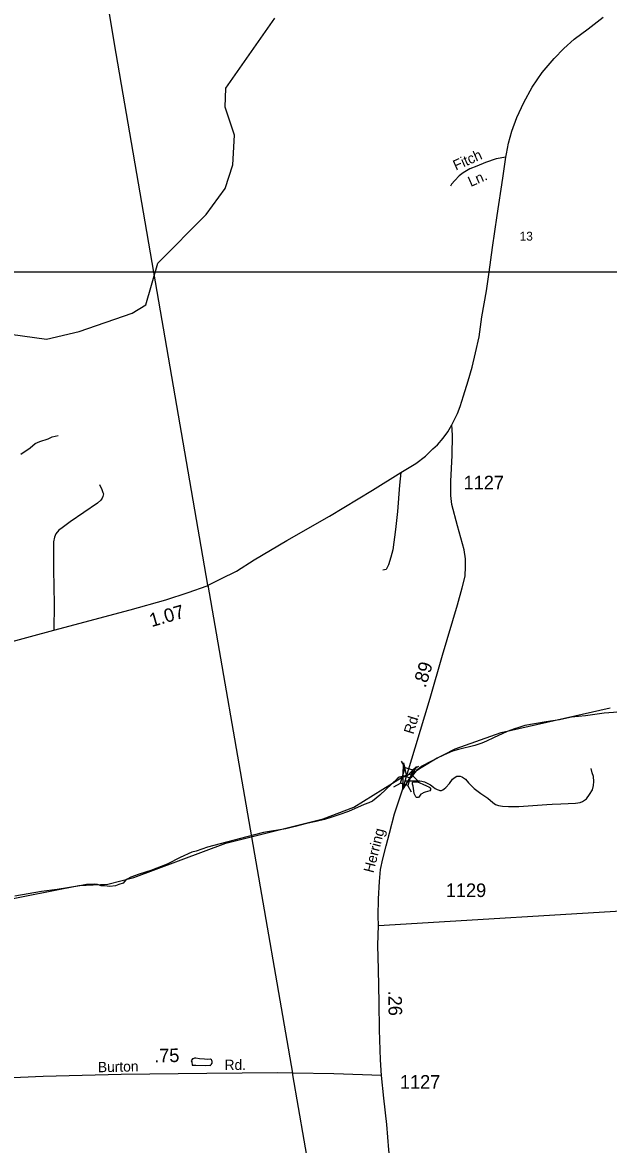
# Model space of a CAD drawing. Extents: x 2206922 to 2357709, y 510027 to 673830.
# Drawn here: x 2269665 to 2275067, y 559014 to 569360 of the extents above; entities that cross this region are included whole.
import ezdxf

# ---------------------------------------------------------------- set-up
doc = ezdxf.new("R2010")
doc.units = 0
for name, color, linetype in [('Exist Hydrographic Creek Single Shore', 7, 'Continuous'), ('Exist Hydrographic Misc Water Feature', 7, 'Continuous'), ('Exist Road Non-System Type 51', 7, 'Continuous'), ('Exist Road Non-System Type 51 Label', 7, 'Continuous'), ('Exist Road Primary US Attributed', 7, 'Continuous'), ('Exist Road Primary US Label', 7, 'Continuous'), ('Exist Road Primary US Mileage Tenths English Label', 7, 'Continuous'), ('Exist Road Secondary Mileage Hundredths English Label', 7, 'Continuous'), ('Exist Road Secondary Structure Standard Bridge Attributed CELL', 7, 'Continuous'), ('Exist Road Secondary Structure Standard Bridge CELL', 7, 'Continuous'), ('Exist Road Secondary Type 41 Attributed', 7, 'Continuous'), ('Exist Road Secondary Type 51 Attributed', 7, 'Continuous'), ('Exist Road Secondary Type 51 Label', 7, 'Continuous'), ('Exist Road Secondary Type 51 Number Label', 7, 'Continuous'), ('Exist Utilities Electrical Transmission Line', 7, 'Continuous'), ('Map Preparation Inset Cut Line', 7, 'Continuous')]:
    doc.layers.add(name, color=color, linetype=linetype)

msp = doc.modelspace()

# ---------------------------------------------------------------- linework, layer by layer
at = {"layer": 'Exist Hydrographic Creek Single Shore'}
for points in [[(2266229, 565822), (2266470, 565840), (2266885, 566022), (2267118, 566024), (2267960, 565889), (2268243, 565899), (2268501, 565953), (2268733, 566080), (2269171, 566415), (2269379, 566503), (2269529, 566513), (2269554, 566486), (2269887, 566440), (2270187, 566509), (2270676, 566680), (2270801, 566756), (2270914, 567141), (2271359, 567588), (2271532, 567830), (2271605, 568048), (2271619, 568320), (2271533, 568578), (2271540, 568755), (2271992, 569398)], [(2269436, 561254), (2270185, 561403), (2270451, 561414), (2270692, 561475), (2271539, 561792), (2272436, 562017), (2272718, 562126), (2273164, 562401), (2273176, 562407), (2273205, 562408), (2273232, 562396), (2273240, 562396), (2273253, 562405), (2273305, 562473), (2273344, 562503), (2273654, 562661), (2274078, 562813), (2275083, 563039)]]:
    msp.add_lwpolyline(points, dxfattribs=at)
at = {"layer": 'Exist Hydrographic Misc Water Feature'}
for points in [[(2275143, 563000), (2275113, 562998), (2275027, 562991), (2274855, 562967), (2274726, 562954), (2274614, 562931), (2274492, 562910), (2274295, 562876), (2274241, 562859), (2274201, 562847), (2274131, 562822), (2274006, 562763), (2273943, 562733), (2273898, 562716), (2273835, 562693), (2273685, 562656), (2273627, 562640), (2273544, 562603), (2273486, 562577), (2273339, 562487), (2273257, 562433), (2273243, 562428)], [(2273243, 562428), (2273180, 562410), (2273138, 562400), (2273118, 562385), (2273070, 562341), (2272959, 562234), (2272890, 562181), (2272856, 562163), (2272815, 562149), (2272669, 562085), (2272582, 562054), (2272506, 562028), (2272450, 562011), (2272372, 561992), (2272284, 561973), (2272179, 561945), (2272093, 561924), (2271887, 561890), (2271733, 561852), (2271371, 561755), (2271267, 561720), (2271225, 561710), (2271118, 561659), (2270998, 561598), (2270847, 561540), (2270741, 561507), (2270664, 561478), (2270636, 561464), (2270620, 561458), (2270594, 561424), (2270552, 561410), (2270521, 561399), (2270471, 561393), (2270421, 561398), (2270389, 561398), (2270357, 561410), (2270327, 561413), (2270256, 561411), (2270193, 561398), (2269985, 561364), (2269840, 561347), (2269594, 561305)], [(2273320, 562353), (2273292, 562385), (2273274, 562401), (2273259, 562416), (2273248, 562424), (2273243, 562428)], [(2273320, 562353), (2273332, 562347), (2273350, 562339), (2273394, 562318), (2273409, 562312), (2273418, 562306), (2273425, 562300), (2273427, 562296), (2273427, 562290), (2273425, 562284), (2273419, 562276), (2273399, 562268), (2273375, 562262), (2273359, 562257), (2273351, 562251), (2273337, 562243), (2273319, 562217), (2273311, 562213), (2273305, 562213), (2273297, 562215), (2273289, 562221), (2273283, 562233), (2273275, 562251), (2273269, 562297), (2273265, 562317), (2273260, 562336), (2273260, 562353), (2273264, 562359), (2273274, 562359), (2273290, 562359), (2273300, 562357), (2273320, 562353)], [(2271343, 559802), (2271297, 559805), (2271263, 559809), (2271249, 559809), (2271243, 559807), (2271239, 559805), (2271231, 559803), (2271225, 559795), (2271221, 559785), (2271225, 559777), (2271226, 559769), (2271228, 559753), (2271230, 559745), (2271262, 559745), (2271354, 559744), (2271392, 559745), (2271398, 559744), (2271400, 559748), (2271404, 559752), (2271412, 559763), (2271413, 559779), (2271411, 559789), (2271407, 559796), (2271399, 559800), (2271367, 559798), (2271343, 559802)]]:
    msp.add_lwpolyline(points, dxfattribs=at)
at = {"layer": 'Exist Road Non-System Type 51'}
for points in [[(2274120, 568119), (2274032, 568101), (2273934, 568069), (2273853, 568035), (2273788, 568011), (2273727, 567974), (2273690, 567945), (2273650, 567901), (2273620, 567869), (2273609, 567849)], [(2269649, 565380), (2269736, 565436), (2269781, 565476), (2269826, 565497), (2269901, 565521), (2269939, 565539), (2269993, 565551)], [(2273151, 565210), (2273139, 565093), (2273120, 564849), (2273104, 564685), (2273077, 564498), (2273059, 564429), (2273037, 564359), (2273017, 564316), (2272987, 564309)], [(2270376, 565100), (2270397, 565052), (2270407, 565026), (2270413, 565012), (2270409, 565000), (2270407, 564990), (2270399, 564974), (2270386, 564954), (2270356, 564928), (2270104, 564754), (2270030, 564699), (2270000, 564677), (2269971, 564644), (2269961, 564614), (2269951, 564572), (2269950, 564315), (2269957, 563995), (2269955, 563757)], [(2273193, 562368), (2273238, 562368), (2273297, 562368), (2273326, 562366), (2273346, 562364), (2273369, 562357), (2273396, 562346), (2273427, 562330), (2273454, 562310), (2273468, 562298), (2273486, 562287), (2273495, 562283), (2273504, 562280), (2273513, 562278), (2273526, 562278), (2273540, 562285), (2273551, 562292), (2273567, 562307), (2273601, 562343), (2273628, 562382), (2273652, 562402), (2273668, 562409), (2273684, 562409), (2273700, 562409), (2273715, 562404), (2273722, 562400), (2273747, 562382), (2273776, 562350), (2273828, 562298), (2273891, 562249), (2273954, 562206), (2273999, 562168), (2274026, 562150), (2274051, 562139), (2274089, 562134), (2274145, 562130), (2274239, 562130), (2274498, 562150), (2274548, 562152), (2274626, 562154), (2274761, 562161), (2274804, 562168), (2274827, 562177), (2274863, 562202), (2274890, 562240), (2274919, 562285), (2274928, 562325), (2274932, 562361), (2274928, 562406), (2274917, 562440), (2274905, 562481)]]:
    msp.add_lwpolyline(points, dxfattribs=at)
at = {"layer": 'Exist Road Primary US Attributed'}
for points in [[(2273622, 565649), (2273648, 565698), (2273673, 565755), (2273699, 565818), (2273730, 565916), (2273772, 566055), (2273809, 566181), (2273841, 566314), (2273874, 566460), (2273900, 566644), (2273943, 566885), (2273967, 567057), (2273997, 567284), (2274041, 567581), (2274093, 567924), (2274120, 568119), (2274125, 568148), (2274144, 568246), (2274174, 568356), (2274222, 568482), (2274285, 568621), (2274362, 568762), (2274456, 568899), (2274565, 569027), (2274656, 569120), (2274751, 569205), (2274878, 569302), (2275017, 569409)], [(2268525, 563370), (2269955, 563757), (2270657, 563943), (2270987, 564036), (2271192, 564103), (2271366, 564166), (2271375, 564170), (2271494, 564229), (2271637, 564300), (2271800, 564406), (2272102, 564582), (2272496, 564808), (2272891, 565048), (2273151, 565210), (2273291, 565294), (2273381, 565362), (2273448, 565427), (2273490, 565466), (2273543, 565527), (2273586, 565586), (2273622, 565649)]]:
    msp.add_lwpolyline(points, dxfattribs=at)
at = {"layer": 'Exist Road Secondary Structure Standard Bridge Attributed CELL'}
msp.add_lwpolyline([(2273297, 562499), (2273171, 562291), (2273176, 562534), (2273205, 562408)], close=True, dxfattribs=at)
at = {"layer": 'Exist Road Secondary Structure Standard Bridge CELL'}
for p, q in [((2273192, 562490), (2273159, 562550)), ((2273258, 562470), (2273319, 562503)), ((2273088, 562312), (2273148, 562345)), ((2273249, 562264), (2273216, 562325))]:
    msp.add_line(p, q, dxfattribs=at)
msp.add_lwpolyline([(2273148, 562345), (2273192, 562490), (2273259, 562469), (2273216, 562325)], close=True, dxfattribs=at)
at = {"layer": 'Exist Road Secondary Type 41 Attributed'}
msp.add_lwpolyline([(2272975, 559650), (2272535, 559665), (2272156, 559673), (2272015, 559675), (2271363, 559670), (2270574, 559660), (2269856, 559640), (2269016, 559604)], dxfattribs=at)
at = {"layer": 'Exist Road Secondary Type 51 Attributed'}
for points in [[(2273202, 562399), (2273283, 562673), (2273423, 563128), (2273535, 563527), (2273676, 563990), (2273718, 564146), (2273744, 564253), (2273748, 564342), (2273747, 564414), (2273735, 564496), (2273675, 564718), (2273621, 564915), (2273613, 564999), (2273612, 565129), (2273624, 565366), (2273628, 565553), (2273622, 565649)], [(2272945, 561034), (2275487, 561186), (2276759, 561258), (2276851, 561266), (2276996, 561271), (2277076, 561277), (2277128, 561283), (2277213, 561298), (2277335, 561331), (2277425, 561365), (2277486, 561393), (2277521, 561419), (2277699, 561483), (2278285, 561732), (2278462, 561808), (2278551, 561846), (2278925, 562007), (2278939, 562013), (2279844, 562397), (2280346, 562597), (2280802, 562801), (2281858, 563250)], [(2272945, 561034), (2272944, 561120), (2272945, 561280), (2272955, 561440), (2272964, 561550), (2272985, 561648), (2273016, 561769), (2273047, 561885), (2273095, 562063), (2273173, 562302), (2273202, 562399)], [(2272975, 559650), (2272964, 559796), (2272955, 560071), (2272953, 560324), (2272945, 560627), (2272941, 560852), (2272945, 561034)], [(2273026, 558165), (2273028, 558189), (2273050, 558375), (2273067, 558517), (2273067, 558631), (2273064, 558755), (2273042, 558964), (2273024, 559198), (2272994, 559440), (2272975, 559650)]]:
    msp.add_lwpolyline(points, dxfattribs=at)
at = {"layer": 'Exist Utilities Electrical Transmission Line'}
msp.add_line((2272156, 559673), (2271375, 564170), dxfattribs=at)
for points in [[(2270877, 567057), (2270514, 569161), (2270014, 572173), (2269888, 572976)], [(2271375, 564170), (2271374, 564172), (2270877, 567057)], [(2272733, 556334), (2272731, 556345), (2272158, 559658), (2272156, 559673)]]:
    msp.add_lwpolyline(points, dxfattribs=at)
at = {"layer": 'Map Preparation Inset Cut Line'}
for p, q in [((2270877, 567057), (2268576, 567057)), ((2273967, 567057), (2270877, 567057)), ((2278462, 567057), (2273967, 567057))]:
    msp.add_line(p, q, dxfattribs=at)

# ---------------------------------------------------------------- texts
at = {"layer": 'Exist Road Non-System Type 51 Label'}
for s, p in [('Fitch', (2273659, 567993)), ('Ln.', (2273797, 567842))]:
    msp.add_text(s, height=95, rotation=23.7912, dxfattribs=at).set_placement(p)
at = {"layer": 'Exist Road Primary US Label'}
msp.add_text('13', height=82, dxfattribs=at).set_placement((2274247, 567348))
at = {"layer": 'Exist Road Primary US Mileage Tenths English Label'}
msp.add_text('1.07', height=125, rotation=16.0454, dxfattribs=at).set_placement((2270855, 563784))
at = {"layer": 'Exist Road Secondary Mileage Hundredths English Label'}
for s, rotation, p in [('.89', 72.9203, (2273380, 563219)), ('.26', 270.9767, (2273036, 560432)), ('.75', 1.3194, (2270880, 559770))]:
    msp.add_text(s, height=125, rotation=rotation, dxfattribs=at).set_placement(p)
at = {"layer": 'Exist Road Secondary Type 51 Label'}
for s, rotation, p in [('Rd.', 72.9203, (2273268, 562791)), ('Herring', 75.5055, (2272899, 561513)), ('Burton', 1.3194, (2270361, 559680)), ('Rd.', 0.1503, (2271528, 559701))]:
    msp.add_text(s, height=95, rotation=rotation, dxfattribs=at).set_placement(p)
at = {"layer": 'Exist Road Secondary Type 51 Number Label'}
for s, p in [('1127', (2273731, 565055)), ('1129', (2273567, 561296)), ('1127', (2273144, 559529))]:
    msp.add_text(s, height=125, dxfattribs=at).set_placement(p)

doc.saveas('drawing.dxf')
